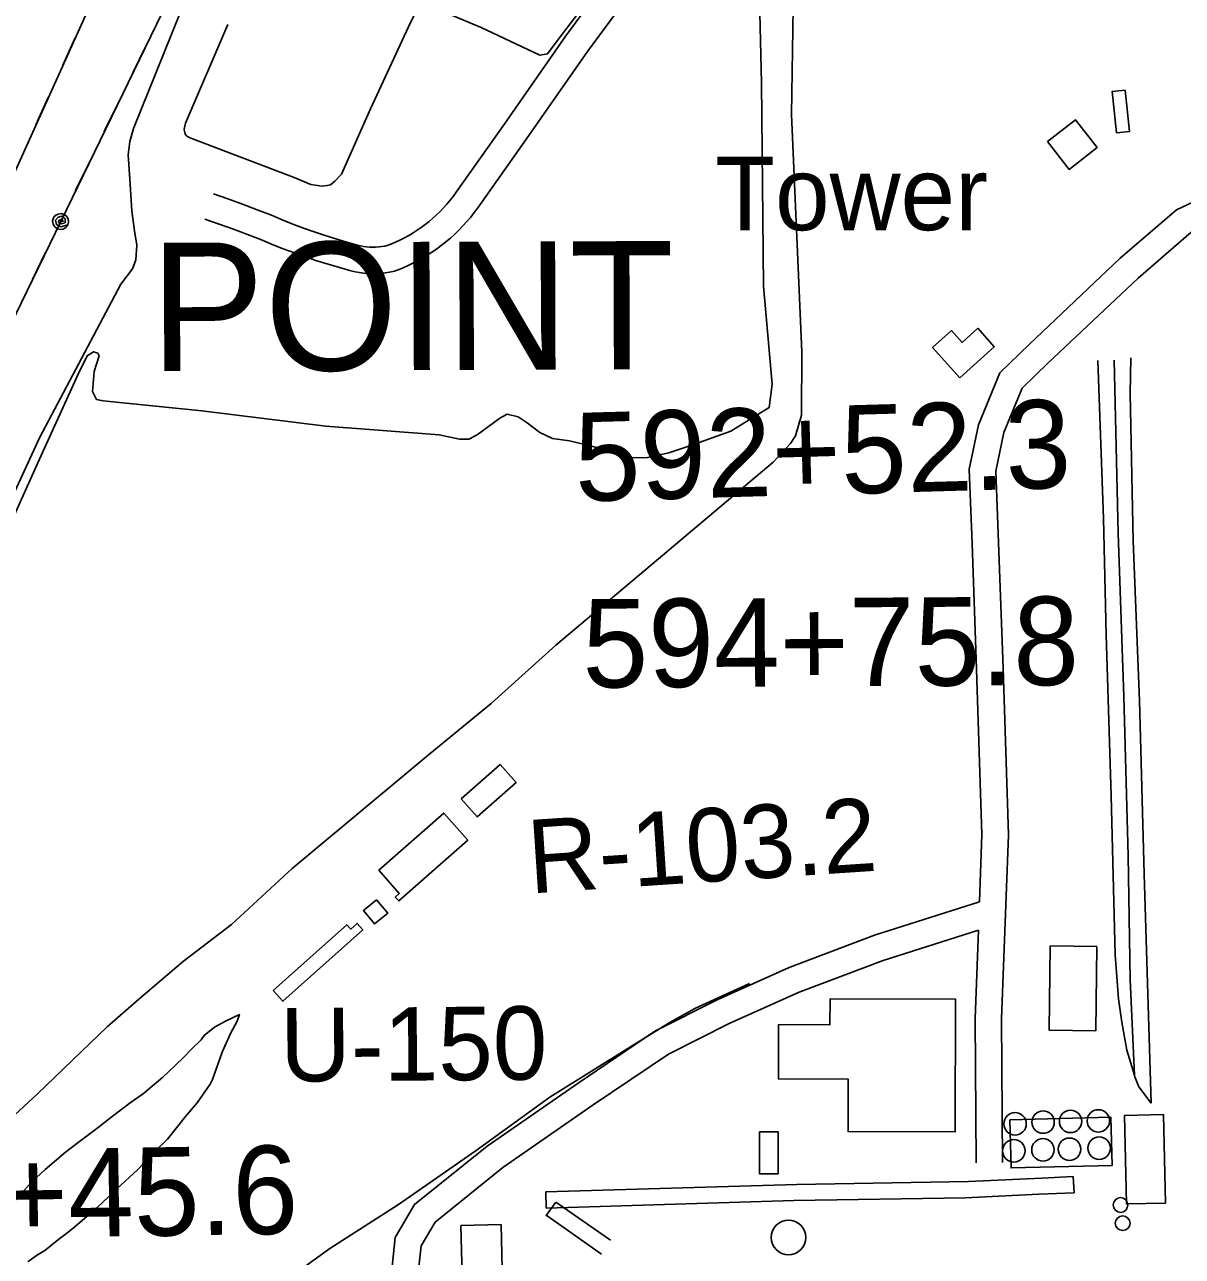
# Model space of a CAD drawing. Extents: x 3625074 to 3663148, y 511451 to 537151.
# Drawn here: x 3655759 to 3657068, y 525000 to 526392 of the extents above; entities that cross this region are included whole.
import ezdxf

# ---------------------------------------------------------------- set-up
doc = ezdxf.new("R2010")
doc.units = 0
for name, color, linetype in [('V-BLDG-OTLN', 7, 'Continuous'), ('V-DOMW-TANK', 7, 'Continuous'), ('V-RAIL-TRAK', 7, 'Continuous'), ('V-RIVR-RANG-IDEN', 7, 'Continuous'), ('V-ROAD-CNTR', 7, 'Continuous'), ('V-SITE-STRC', 7, 'Continuous'), ('V-SITE-VEGE', 7, 'Continuous'), ('V-SURV-IDEN', 7, 'Continuous'), ('V-TOPO-GNAM-IDEN', 7, 'Continuous'), ('V-TOPO-SHOR', 7, 'Continuous'), ('V-TOPO-TOWR-IDEN', 7, 'Continuous'), ('V-UTIL-LINE', 7, 'Continuous')]:
    doc.layers.add(name, color=color, linetype=linetype)

msp = doc.modelspace()

# ---------------------------------------------------------------- linework, layer by layer
at = {"layer": 'V-BLDG-OTLN'}
for points in [[(3657003.3, 526317.8), (3657008.3, 526271.1), (3656993.8, 526269.5), (3656988.7, 526316.2)], [(3656915.6, 526259.7), (3656947.1, 526284.4), (3656971.7, 526252.9), (3656940.3, 526228.2)], [(3656816.5, 525992.7), (3656785.7, 526026.9), (3656806.9, 526046), (3656819, 526032.6), (3656836.7, 526048.6), (3656855.4, 526027.7)], [(3656252.9, 525516.8), (3656296.8, 525555.6), (3656314.9, 525535.2), (3656271, 525496.4)], [(3656159.7, 525436), (3656233.1, 525500.6), (3656260.1, 525470), (3656182.1, 525401.4), (3656178.2, 525405.8), (3656182.7, 525409.8)], [(3656157.2, 525402.8), (3656169.8, 525387.6), (3656154.9, 525375.3), (3656142.3, 525390.5)], [(3656040.3, 525300.1), (3656123.4, 525374.4), (3656127.9, 525369.5), (3656135, 525375.9), (3656141.5, 525368.6), (3656051.2, 525287.9)], [(3656971.5, 525349.7), (3656970.2, 525254.6), (3656917.4, 525255.3), (3656918.7, 525350.5)], [(3656669.8, 525290.9), (3656811.6, 525290.5), (3656811.2, 525140.3), (3656690.1, 525140.6), (3656690.2, 525200), (3656611.4, 525200.2), (3656611.6, 525261.6), (3656669.7, 525261.5)], [(3657046.6, 525159.8), (3657048.9, 525059.9), (3657004.9, 525058.9), (3657002.5, 525158.7)], [(3656590.1, 525140.5), (3656611, 525140.5), (3656611.1, 525092.8), (3656590.2, 525092.8)], [(3656254.5, 524949.6), (3656252.4, 525034.4), (3656297.8, 525035.5), (3656299.8, 524952), (3656294.3, 524951.9), (3656294.6, 524938.1), (3656271.7, 524937.6), (3656271.4, 524950)]]:
    msp.add_lwpolyline(points, close=True, dxfattribs=at)
at = {"layer": 'V-DOMW-TANK'}
for centre, radius in [((3656878.9, 525149.5), 12.7), ((3656910.6, 525151.4), 12.7), ((3656941.7, 525152.2), 12.7), ((3656973.1, 525152.7), 12.7), ((3656877.5, 525118.9), 12.7), ((3656910.5, 525120), 12.7), ((3656940.5, 525120.7), 12.7), ((3656974.1, 525121.9), 12.7), ((3656998.2, 525057.7), 8.32), ((3656622.8, 525021), 19.5), ((3657000.6, 525037.1), 8.32)]:
    msp.add_circle(centre, radius, dxfattribs=at)
at = {"layer": 'V-RAIL-TRAK'}
for points in [[(3656972.5, 526012.2), (3656978.8, 525833.8), (3656981.8, 525702.1), (3656987.5, 525520.1), (3656992, 525340.5), (3656995.8, 525290.9), (3656999.5, 525264.2), (3657005.4, 525232.8), (3657013.8, 525204.4), (3657014.3, 525202.6), (3657018.9, 525191.3), (3657032.7, 525172.7)], [(3656990.9, 526012.5), (3656995.7, 525817), (3657001.9, 525632.6), (3657006.9, 525452.5), (3657009.2, 525312.5), (3657013.8, 525204.4)], [(3657032.7, 525172.7), (3657029.7, 525271.4), (3657024.9, 525432.1), (3657019.5, 525627.6), (3657012.6, 525808.4), (3657009.1, 525975), (3657009.8, 526015.1)]]:
    msp.add_lwpolyline(points, dxfattribs=at)
at = {"layer": 'V-ROAD-CNTR'}
for points in [[(3656430.8, 526460), (3656371.1, 526379.1), (3656302.1, 526280), (3656247.1, 526202.3), (3656243.7, 526197.7), (3656240.2, 526193.3), (3656236.6, 526189), (3656232.8, 526184.8), (3656229, 526180.8), (3656224.9, 526176.9), (3656220.8, 526173.1), (3656216.5, 526169.5), (3656212.1, 526166), (3656207.6, 526162.7), (3656203, 526159.5), (3656198.3, 526156.5), (3656193.4, 526153.6), (3656188.5, 526150.9), (3656183.5, 526148.4), (3656178.4, 526146), (3656173.3, 526143.8), (3656168.9, 526142.2), (3656166.3, 526141.6), (3656162.9, 526141.1), (3656159.5, 526140.7), (3656156, 526140.4), (3656152.6, 526140.4), (3656149.2, 526140.5), (3656145.7, 526140.8), (3656142.3, 526141.2), (3656139, 526141.9), (3656135.5, 526142.7), (3656123.3, 526146), (3656111, 526149.7), (3656098.8, 526153.5), (3656086.6, 526157.6), (3656074.5, 526161.9), (3656062.5, 526166.5), (3656050.5, 526171.2), (3656038.4, 526176.3), (3656022, 526182.7), (3656005.6, 526188.9), (3655989.1, 526194.8), (3655972.7, 526200.5)], [(3656455.4, 526442.8), (3656395.5, 526361.6), (3656326.7, 526262.8), (3656271.4, 526184.8), (3656267.6, 526179.6), (3656263.5, 526174.4), (3656259.2, 526169.3), (3656254.8, 526164.4), (3656250.2, 526159.6), (3656245.5, 526155), (3656240.6, 526150.6), (3656235.5, 526146.3), (3656230.3, 526142.2), (3656225, 526138.2), (3656219.6, 526134.5), (3656214, 526130.9), (3656208.3, 526127.5), (3656202.5, 526124.4), (3656196.6, 526121.4), (3656190.6, 526118.6), (3656184.5, 526116), (3656177.4, 526113.3), (3656171.9, 526112.1), (3656167, 526111.3), (3656162.1, 526110.8), (3656157.2, 526110.5), (3656152.3, 526110.4), (3656147.4, 526110.5), (3656142.5, 526111), (3656137.7, 526111.6), (3656132.8, 526112.5), (3656128.1, 526113.6), (3656115.1, 526117.2), (3656102.2, 526121), (3656089.5, 526125), (3656076.8, 526129.3), (3656064.2, 526133.8), (3656051.6, 526138.5), (3656039.2, 526143.4), (3656027.1, 526148.5), (3656011.3, 526154.7), (3655995.3, 526160.7), (3655979.2, 526166.5), (3655962.9, 526172.1)], [(3656838.6, 525400.2), (3656841.4, 525476.3), (3656835.4, 525663.5), (3656830.3, 525805.4), (3656827.2, 525889.5), (3656837.6, 525939.6), (3656861.8, 525998.3), (3656895.3, 526030.8), (3656997.9, 526127.7), (3657061.6, 526182.5), (3657092.6, 526197.3), (3657110.8, 526200.7), (3657140.3, 526206.6)], [(3656864.9, 525105.7), (3656863.8, 525268), (3656871.4, 525476.2), (3656865.4, 525664.5), (3656860.3, 525806.5), (3656857.3, 525887), (3656866.4, 525930.8), (3656887.1, 525981.1), (3656916, 526009.1), (3657018, 526105.4), (3657078.1, 526157.2), (3657101.9, 526168.5), (3657116.5, 526171.2), (3657146.2, 526177.2)], [(3656166.8, 524787.1), (3656164.6, 524877.7), (3656172.9, 524969.9), (3656178.3, 525021.1), (3656200.1, 525058.3), (3656282.1, 525124.2), (3656384.9, 525195.5), (3656471.7, 525254.1), (3656542.8, 525290.1), (3656623.4, 525326.2), (3656719.9, 525362.5), (3656838.6, 525400.2)], [(3656196.8, 524787.8), (3656194.6, 524876.7), (3656202.8, 524967), (3656207.4, 525011.5), (3656223.2, 525038.4), (3656300, 525100.2), (3656401.8, 525170.8), (3656487, 525228.2), (3656555.7, 525263), (3656634.8, 525298.4), (3656729.8, 525334.2), (3656837.5, 525368.4)], [(3656834.9, 525105.5), (3656833.8, 525268.4), (3656837.5, 525368.4)]]:
    msp.add_lwpolyline(points, dxfattribs=at)
at = {"layer": 'V-SITE-STRC'}
msp.add_line((3656421.6, 525017.8), (3656359.9, 525060.9), dxfattribs=at)
msp.add_lwpolyline([(3656873.2, 525154), (3656987.4, 525156.8), (3656988.8, 525102.4), (3656874.5, 525099.6)], close=True, dxfattribs=at)
for points in [[(3656348.7, 525054.2), (3656348.3, 525072.5), (3656632.1, 525081), (3656826.3, 525084.2), (3656909.1, 525088.2), (3656944.6, 525089.8), (3656945.7, 525071.6)], [(3656348.7, 525054.2), (3656628.9, 525062.6), (3656823.1, 525065.8), (3656905.9, 525069.8), (3656945.7, 525071.6)], [(3656411.3, 525002.2), (3656349.8, 525045.3), (3656348.8, 525045.9), (3656359.9, 525060.9)]]:
    msp.add_lwpolyline(points, dxfattribs=at)
at = {"layer": 'V-SITE-VEGE'}
for points in [[(3656630.3, 526556), (3656626.1, 526290.1), (3656637.8, 526022.2), (3656637.5, 525950.3), (3656630.8, 525927.2), (3656625.1, 525918.3), (3656605.5, 525897.2), (3656461.7, 525776), (3656359.7, 525690.3), (3656286.7, 525624.6), (3656217.7, 525567.9), (3656061.7, 525438.1), (3655992.9, 525374.9), (3655938.9, 525333.2), (3655888.4, 525290.3), (3655852.5, 525259), (3655773.9, 525183.2), (3655732.8, 525145.2), (3655701.5, 525118.1), (3655196.9, 524655.6)], [(3655734.3, 525807.8), (3655774.3, 525896.4), (3655819.9, 525996.9), (3655829.8, 526017.6), (3655837.2, 526022.1), (3655841.9, 526020.6), (3655843.5, 526017.5), (3655838, 525999.6), (3655836.1, 525977.1), (3655840.4, 525968.3), (3655848.1, 525966.7), (3655959.4, 525955.3), (3656099.9, 525938), (3656227.8, 525928.1), (3656250.9, 525923.2), (3656261.5, 525923.4), (3656270.9, 525928.3), (3656296.6, 525947.1), (3656304.7, 525951.4), (3656317.2, 525948.7), (3656327.4, 525941.8), (3656341.8, 525930.9), (3656356.1, 525924.1), (3656375.1, 525921.5), (3656400.6, 525915.5), (3656428.6, 525907.2), (3656444, 525902.2), (3656463.5, 525902.5), (3656487.7, 525907.7), (3656511.2, 525915.9), (3656557.5, 525932.2), (3656600.8, 525959), (3656604.4, 525985.6), (3656594.5, 526096.2), (3656592.4, 526326), (3656586.5, 526562.8)], [(3655958.9, 525244.5), (3655962.3, 525249.4), (3655973.9, 525258.6), (3655986.9, 525265.8), (3656002, 525273), (3655999.4, 525265.4), (3655992, 525251.4), (3655982.7, 525230.4), (3655971.6, 525199.7), (3655968.9, 525194.1), (3655954.1, 525173.1), (3655941.2, 525157.6), (3655920.9, 525132.2), (3655908, 525119.5), (3655887, 525097.6), (3655863.9, 525076.4), (3655846.2, 525059.5), (3655832.6, 525047.4), (3655816.2, 525033.2), (3655806.7, 525025.4), (3655797.8, 525019)], [(3655669, 524985.3), (3655691.4, 525005.2), (3655705.6, 525021.4), (3655729.4, 525044.7), (3655745.8, 525059.6), (3655766.8, 525083.5), (3655782.4, 525097.7), (3655805.6, 525117.5), (3655819.9, 525128.2), (3655842.4, 525145.3), (3655856.7, 525156.6), (3655878.6, 525173), (3655893.6, 525183.7), (3655915.4, 525202.1), (3655921.5, 525207.7), (3655938.5, 525224), (3655948, 525233.9), (3655958.9, 525244.5)], [(3655797.8, 525019), (3655782.1, 525006.3), (3655772.5, 525000.5), (3655763, 524993.4)]]:
    msp.add_lwpolyline(points, dxfattribs=at)
at = {"layer": 'V-TOPO-SHOR'}
for points in [[(3656129.5, 527024.6), (3656151.3, 526880.3), (3656151.4, 526875.9), (3656148.9, 526862.4), (3656065.5, 526678.1), (3655969.9, 526491.6), (3655882.4, 526274.3), (3655878, 526259.6), (3655876.3, 526244.6), (3655878, 526217.3), (3655880.3, 526181.4), (3655883.5, 526158.9), (3655886.2, 526142.4), (3655884.9, 526126.1), (3655881.2, 526115.8), (3655868.1, 526098.5), (3655776.2, 525924.7), (3655685.2, 525728), (3655623.7, 525597.5), (3655601.6, 525551), (3655578.1, 525501.7), (3655499, 525339.2), (3655428.1, 525191.6)], [(3656472.8, 526522.4), (3656429, 526464.1), (3656381.9, 526400.6), (3656363.5, 526376.7), (3656350.4, 526358.7), (3656341.8, 526357.3), (3656275.5, 526388.7), (3656206.7, 526417.3)], [(3656213.7, 526431.6), (3656193.2, 526389.4), (3656150.1, 526296.8), (3656117.3, 526222.9), (3656110, 526214.8), (3656104.9, 526210.8), (3656101.4, 526209.9), (3656095.5, 526209.4), (3656087.6, 526210.5), (3656082.9, 526211.2), (3656063.8, 526219.1), (3655947.1, 526263.6), (3655942.7, 526265.9), (3655940.7, 526268.2), (3655939.4, 526273.3), (3655939.4, 526273.7), (3655940.9, 526280.5), (3655989.1, 526392.1)], [(3656578.7, 525308.1), (3656517.1, 525279.6), (3656487.8, 525263.6), (3656447.1, 525238.2), (3656353, 525179.4), (3656269.6, 525119.3), (3656181.8, 525058.2), (3656104.4, 525008.5), (3656007.4, 524938.6), (3655920.7, 524881.1), (3655874.3, 524848.5)]]:
    msp.add_lwpolyline(points, dxfattribs=at)
at = {"layer": 'V-UTIL-LINE'}
for points in [[(3656473.6, 527831.1), (3656195.4, 527176.7), (3655897.3, 526555.7), (3655691.9, 526101.8)], [(3656593.7, 527803.8), (3655527.1, 525607.7), (3652897.2, 519829.4), (3651602.8, 517087.1)], [(3655816.5, 526377.1), (3655802.5, 526346.1)], [(3655896.5, 526368.1), (3655881.6, 526337.5)], [(3655786, 526309.6), (3655771.9, 526278.7)], [(3655864.1, 526301.6), (3655849.3, 526271)], [(3655831.8, 526235), (3655816.9, 526204.4)], [(3655799.9, 526169.3), (3655802.8, 526169.8), (3655801.1, 526171.4), (3655798.4, 526171), (3655797.5, 526168.2), (3655800.4, 526166.6), (3655804.9, 526168), (3655805, 526172.3), (3655801.4, 526175.5), (3655797, 526174.2), (3655794.2, 526170.7), (3655795.3, 526166), (3655800.1, 526163.3), (3655808, 526165.4), (3655808.9, 526168.8), (3655808.4, 526172.3), (3655806.6, 526175.3), (3655803.8, 526177.4), (3655800.4, 526178.3), (3655797, 526177.8), (3655793.9, 526176.1), (3655791.8, 526173.3), (3655790.9, 526169.9), (3655791.4, 526166.4), (3655793.2, 526163.3), (3655796, 526161.2), (3655799.4, 526160.3), (3655802.9, 526160.8), (3655805.9, 526162.6), (3655808, 526165.4)], [(3655782.9, 526134.2), (3655768, 526103.7)]]:
    msp.add_lwpolyline(points, dxfattribs=at)

# ---------------------------------------------------------------- texts
at = {"layer": 'V-RIVR-RANG-IDEN'}
for s, rotation, p in [('R-103.2', 3.763, (3656330.6, 525409.7)), ('U-150', 0.4523, (3656048.2, 525197.1))]:
    msp.add_text(s, height=83, rotation=rotation, dxfattribs=at).set_placement(p)
at = {"layer": 'V-SURV-IDEN'}
for s, rotation, p in [('592+52.3', 1.5978, (3656382.1, 525852.9)), ('594+75.8', 0.2997, (3656390, 525642.5)), ('600+45.6', 0.8706, (3655507.7, 525016.8))]:
    msp.add_text(s, height=100, rotation=rotation, dxfattribs=at).set_placement(p)
at = {"layer": 'V-TOPO-GNAM-IDEN'}
msp.add_text('POINT', height=145, rotation=0.1955, dxfattribs=at).set_placement((3655901.2, 526000.3))
at = {"layer": 'V-TOPO-TOWR-IDEN'}
msp.add_text('Tower', height=83, dxfattribs=at).set_placement((3656539.8, 526159.5))

doc.saveas('drawing.dxf')
